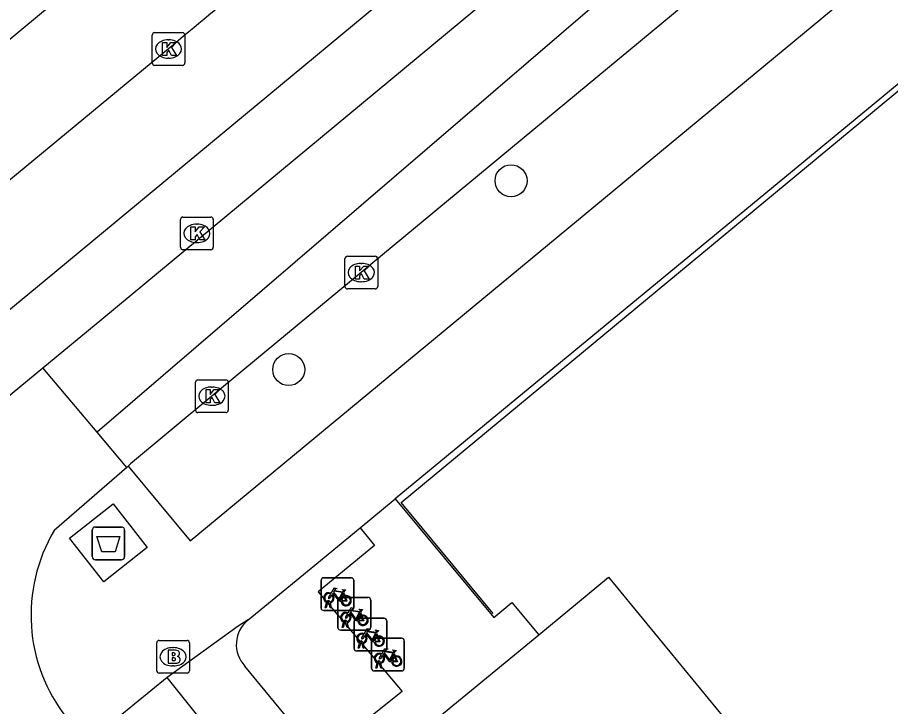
# Model space of a CAD drawing. Extents: x 162347 to 162868, y 381221 to 381813.
# Drawn here: x 162422.93 to 162449.62, y 381719.03 to 381740.08 of the extents above; entities that cross this region are included whole.
import ezdxf

# ---------------------------------------------------------------- set-up
doc = ezdxf.new("R2010")
doc.units = 0
for name, color, linetype in [('IMGEO_Afval_apart_plaats', 7, 'Continuous'), ('IMGEO_Boom', 7, 'Continuous'), ('IMGEO_Brandkraan', 7, 'Continuous'), ('IMGEO_Fietsenrek', 7, 'Continuous'), ('IMGEO_Fietspad_open', 7, 'Continuous'), ('IMGEO_Hek', 7, 'Continuous'), ('IMGEO_Kolk', 7, 'Continuous'), ('IMGEO_Pand', 7, 'Continuous'), ('IMGEO_Parkeervlak_open', 7, 'Continuous'), ('IMGEO_Rijbaan_lokaal_open', 7, 'Continuous'), ('IMGEO_Rijbaan_regionaal_gesloten', 7, 'Continuous'), ('IMGEO_Voetpad_gesloten', 7, 'Continuous'), ('IMGEO_Voetpad_open', 7, 'Continuous')]:
    doc.layers.add(name, color=color, linetype=linetype)

msp = doc.modelspace()

# ---------------------------------------------------------------- linework, layer by layer
at = {"layer": 'IMGEO_Afval_apart_plaats'}
for p, q in [((162425.218, 381723.615), (162425.218, 381724.415)), ((162425.218, 381724.415), (162425.218, 381723.615)), ((162425.318, 381724.515), (162426.108, 381724.515)), ((162426.108, 381724.515), (162425.318, 381724.515)), ((162426.208, 381724.415), (162426.208, 381723.615)), ((162426.208, 381723.615), (162426.208, 381724.415)), ((162426.108, 381723.515), (162425.318, 381723.515)), ((162425.318, 381723.515), (162426.108, 381723.515))]:
    msp.add_line(p, q, dxfattribs=at)
msp.add_lwpolyline([(162425.361, 381724.229), (162426.065, 381724.229), (162425.916, 381723.759), (162425.51, 381723.759), (162425.361, 381724.229)], dxfattribs=at)
for centre, start, end in [((162425.318, 381724.415), 90, 180), ((162425.318, 381724.415), 90, 180), ((162426.108, 381724.415), 0, 90), ((162426.108, 381724.415), 360, 90), ((162425.318, 381723.615), 180, 270), ((162425.318, 381723.615), 180, 270), ((162426.108, 381723.615), 270, 0), ((162426.108, 381723.615), 270, 0)]:
    msp.add_arc(centre, 0.1, start, end, dxfattribs=at)
at = {"layer": 'IMGEO_Boom'}
for centre in [(162438.018, 381735.095), (162431.222, 381729.325)]:
    msp.add_circle(centre, 0.489, dxfattribs=at)
at = {"layer": 'IMGEO_Brandkraan'}
for p, q in [((162427.188, 381720.125), (162427.188, 381720.977)), ((162427.263, 381721.051), (162428.115, 381721.051)), ((162427.676, 381720.831), (162427.701, 381720.831)), ((162428.189, 381720.977), (162428.189, 381720.125)), ((162428.115, 381720.051), (162427.263, 381720.051)), ((162427.699, 381720.271), (162427.674, 381720.271))]:
    msp.add_line(p, q, dxfattribs=at)
for points in [[(162427.188, 381720.125), (162427.188, 381720.977)], [(162427.263, 381721.051), (162428.115, 381721.051)], [(162428.189, 381720.977), (162428.189, 381720.125)], [(162427.536, 381720.751), (162427.536, 381720.351), (162427.749, 381720.351)], [(162427.767, 381720.751), (162427.536, 381720.751)], [(162427.715, 381720.67), (162427.661, 381720.67), (162427.661, 381720.594)], [(162427.661, 381720.594), (162427.714, 381720.594)], [(162427.723, 381720.518), (162427.661, 381720.518), (162427.661, 381720.437)], [(162427.661, 381720.437), (162427.723, 381720.437)], [(162428.115, 381720.051), (162427.263, 381720.051)]]:
    msp.add_lwpolyline(points, dxfattribs=at)
for centre, radius, start, end in [((162427.265, 381720.975), 0.0765, 91.552, 178.448), ((162427.265, 381720.975), 0.0765, 91.552, 178.448), ((162428.113, 381720.975), 0.0765, 1.552, 88.448), ((162428.113, 381720.975), 0.0765, 1.552, 88.448), ((162427.716, 381720.632), 0.0379, 267.8285, 90.9355), ((162427.771, 381720.606), 0.145, 59.4692, 91.5367), ((162427.796, 381720.653), 0.0922, 285.5137, 58.1501), ((162427.801, 381720.461), 0.105, 301.3115, 78.989), ((162427.724, 381720.477), 0.0404, 269.8759, 90.5077), ((162427.755, 381720.602), 0.251, 268.6676, 293.5347), ((162427.265, 381720.127), 0.0765, 181.552, 268.448), ((162427.265, 381720.127), 0.0765, 181.552, 268.448), ((162428.113, 381720.127), 0.0765, 271.552, 358.448), ((162428.113, 381720.127), 0.0765, 271.552, 358.448)]:
    msp.add_arc(centre, radius, start, end, dxfattribs=at)
for centre, major_axis, ratio, start_param, end_param in [((162427.675, 381720.551), (-0.387, 0.002), 0.722429, 4.712389, 7.853982), ((162427.7, 381720.551), (-0.39, 0.002), 0.717154, 1.570796, 4.712389)]:
    msp.add_ellipse(centre, major_axis=major_axis, ratio=ratio, start_param=start_param, end_param=end_param, dxfattribs=at)
at = {"layer": 'IMGEO_Fietsenrek'}
for p, q in [((162432.286, 381722.966), (162433.127, 381722.966)), ((162433.127, 381722.966), (162432.286, 381722.966)), ((162432.211, 381722.041), (162432.211, 381722.882)), ((162432.211, 381722.882), (162432.211, 381722.041)), ((162433.211, 381722.891), (162433.211, 381722.05)), ((162433.211, 381722.05), (162433.211, 381722.891)), ((162432.898, 381722.515), (162432.934, 381722.42)), ((162432.338, 381722.05), (162432.377, 381722.21)), ((162432.407, 381722.198), (162432.372, 381722.05)), ((162432.449, 381722.222), (162432.448, 381722.226)), ((162432.49, 381722.05), (162432.456, 381722.192)), ((162432.48, 381722.233), (162432.481, 381722.226)), ((162432.488, 381722.196), (162432.523, 381722.05)), ((162432.728, 381721.44), (162432.728, 381722.281)), ((162432.728, 381722.281), (162432.728, 381721.44)), ((162432.803, 381722.365), (162433.644, 381722.365)), ((162433.644, 381722.365), (162432.803, 381722.365)), ((162433.728, 381722.29), (162433.728, 381721.449)), ((162433.728, 381721.449), (162433.728, 381722.29)), ((162433.136, 381721.966), (162432.295, 381721.966)), ((162432.295, 381721.966), (162433.136, 381721.966)), ((162432.372, 381722.05), (162432.338, 381722.05)), ((162432.523, 381722.05), (162432.49, 381722.05)), ((162433.415, 381721.914), (162433.451, 381721.819)), ((162432.855, 381721.449), (162432.894, 381721.609)), ((162432.966, 381721.621), (162432.965, 381721.625)), ((162432.997, 381721.632), (162432.998, 381721.625)), ((162433.22, 381720.803), (162433.22, 381721.644)), ((162433.22, 381721.644), (162433.22, 381720.803)), ((162433.295, 381721.728), (162434.136, 381721.728)), ((162434.136, 381721.728), (162433.295, 381721.728)), ((162434.22, 381721.653), (162434.22, 381720.812)), ((162434.22, 381720.812), (162434.22, 381721.653)), ((162433.653, 381721.365), (162432.812, 381721.365)), ((162432.812, 381721.365), (162433.653, 381721.365)), ((162432.889, 381721.449), (162432.855, 381721.449)), ((162432.924, 381721.597), (162432.889, 381721.449)), ((162433.007, 381721.449), (162432.973, 381721.591)), ((162433.005, 381721.595), (162433.04, 381721.449)), ((162433.04, 381721.449), (162433.007, 381721.449)), ((162433.831, 381721.117), (162434.672, 381721.117)), ((162434.672, 381721.117), (162433.831, 381721.117)), ((162433.907, 381721.277), (162433.943, 381721.182)), ((162433.347, 381720.812), (162433.386, 381720.972)), ((162433.381, 381720.812), (162433.347, 381720.812)), ((162433.416, 381720.96), (162433.381, 381720.812)), ((162433.458, 381720.984), (162433.457, 381720.988)), ((162433.499, 381720.812), (162433.465, 381720.954)), ((162433.489, 381720.995), (162433.49, 381720.988)), ((162433.497, 381720.958), (162433.532, 381720.812)), ((162433.532, 381720.812), (162433.499, 381720.812)), ((162433.756, 381720.192), (162433.756, 381721.033)), ((162433.756, 381721.033), (162433.756, 381720.192)), ((162434.756, 381721.042), (162434.756, 381720.201)), ((162434.756, 381720.201), (162434.756, 381721.042)), ((162434.145, 381720.728), (162433.304, 381720.728)), ((162433.304, 381720.728), (162434.145, 381720.728)), ((162434.443, 381720.666), (162434.479, 381720.571)), ((162433.883, 381720.201), (162433.922, 381720.361)), ((162433.952, 381720.349), (162433.917, 381720.201)), ((162433.994, 381720.373), (162433.993, 381720.377)), ((162434.035, 381720.201), (162434.001, 381720.343)), ((162434.025, 381720.384), (162434.026, 381720.377)), ((162434.033, 381720.347), (162434.068, 381720.201)), ((162434.681, 381720.117), (162433.84, 381720.117)), ((162433.84, 381720.117), (162434.681, 381720.117)), ((162433.917, 381720.201), (162433.883, 381720.201)), ((162434.068, 381720.201), (162434.035, 381720.201))]:
    msp.add_line(p, q, dxfattribs=at)
for points in [[(162432.545, 381722.44), (162432.493, 381722.35), (162432.453, 381722.325), (162432.454, 381722.372), (162432.509, 381722.466)], [(162432.524, 381722.492), (162432.619, 381722.656), (162432.705, 381722.642), (162432.707, 381722.633), (162432.651, 381722.622), (162432.624, 381722.577), (162432.88, 381722.536)], [(162432.82, 381722.248), (162432.77, 381722.248), (162432.579, 381722.499), (162432.56, 381722.467)], [(162432.867, 381722.511), (162432.61, 381722.552), (162432.593, 381722.523), (162432.76, 381722.303), (162432.867, 381722.511)], [(162432.915, 381722.413), (162432.885, 381722.49), (162432.776, 381722.272), (162432.819, 381722.272)], [(162432.88, 381722.536), (162432.905, 381722.585), (162432.899, 381722.589), (162432.876, 381722.593), (162432.864, 381722.6), (162432.863, 381722.603), (162432.865, 381722.608), (162432.96, 381722.593), (162432.962, 381722.583), (162432.952, 381722.57), (162432.94, 381722.564), (162432.926, 381722.57), (162432.898, 381722.515)], [(162432.849, 381722.272), (162432.969, 381722.271), (162432.925, 381722.385)], [(162432.945, 381722.392), (162433, 381722.247), (162432.85, 381722.247)], [(162433.041, 381721.891), (162433.136, 381722.055), (162433.222, 381722.041), (162433.224, 381722.032), (162433.168, 381722.021), (162433.141, 381721.976), (162433.397, 381721.935)], [(162433.337, 381721.647), (162433.287, 381721.647), (162433.096, 381721.898), (162433.077, 381721.866)], [(162433.384, 381721.91), (162433.127, 381721.951), (162433.11, 381721.922), (162433.277, 381721.702), (162433.384, 381721.91)], [(162433.432, 381721.812), (162433.402, 381721.889), (162433.293, 381721.671), (162433.336, 381721.671)], [(162433.397, 381721.935), (162433.422, 381721.984), (162433.416, 381721.988), (162433.393, 381721.992), (162433.381, 381721.999), (162433.38, 381722.002), (162433.382, 381722.007), (162433.477, 381721.992), (162433.479, 381721.982), (162433.469, 381721.969), (162433.457, 381721.963), (162433.443, 381721.969), (162433.415, 381721.914)], [(162433.062, 381721.839), (162433.01, 381721.749), (162432.97, 381721.724), (162432.971, 381721.771), (162433.026, 381721.865)], [(162433.366, 381721.671), (162433.486, 381721.67), (162433.442, 381721.784)], [(162433.462, 381721.791), (162433.517, 381721.646), (162433.367, 381721.646)], [(162433.533, 381721.254), (162433.628, 381721.418), (162433.714, 381721.404), (162433.716, 381721.395), (162433.66, 381721.384), (162433.633, 381721.339), (162433.889, 381721.298)], [(162433.889, 381721.298), (162433.914, 381721.347), (162433.908, 381721.351), (162433.885, 381721.355), (162433.873, 381721.362), (162433.872, 381721.365), (162433.874, 381721.37), (162433.969, 381721.355), (162433.971, 381721.345), (162433.961, 381721.332), (162433.949, 381721.326), (162433.935, 381721.332), (162433.907, 381721.277)], [(162433.554, 381721.202), (162433.502, 381721.112), (162433.462, 381721.087), (162433.463, 381721.134), (162433.518, 381721.228)], [(162433.829, 381721.01), (162433.779, 381721.01), (162433.588, 381721.261), (162433.569, 381721.229)], [(162433.876, 381721.273), (162433.619, 381721.314), (162433.602, 381721.285), (162433.769, 381721.065), (162433.876, 381721.273)], [(162433.924, 381721.175), (162433.894, 381721.252), (162433.785, 381721.034), (162433.828, 381721.034)], [(162433.858, 381721.034), (162433.978, 381721.033), (162433.934, 381721.147)], [(162433.954, 381721.154), (162434.009, 381721.009), (162433.859, 381721.009)], [(162434.069, 381720.643), (162434.164, 381720.807), (162434.25, 381720.793), (162434.252, 381720.784), (162434.196, 381720.773), (162434.169, 381720.728), (162434.425, 381720.687)], [(162434.09, 381720.591), (162434.038, 381720.501), (162433.998, 381720.476), (162433.999, 381720.523), (162434.054, 381720.617)], [(162434.365, 381720.399), (162434.315, 381720.399), (162434.124, 381720.65), (162434.105, 381720.618)], [(162434.412, 381720.662), (162434.155, 381720.703), (162434.138, 381720.674), (162434.305, 381720.454), (162434.412, 381720.662)], [(162434.46, 381720.564), (162434.43, 381720.641), (162434.321, 381720.423), (162434.364, 381720.423)], [(162434.49, 381720.543), (162434.545, 381720.398), (162434.395, 381720.398)], [(162434.425, 381720.687), (162434.45, 381720.736), (162434.444, 381720.74), (162434.421, 381720.744), (162434.409, 381720.751), (162434.408, 381720.754), (162434.41, 381720.759), (162434.505, 381720.744), (162434.507, 381720.734), (162434.497, 381720.721), (162434.485, 381720.715), (162434.471, 381720.721), (162434.443, 381720.666)], [(162434.394, 381720.423), (162434.514, 381720.422), (162434.47, 381720.536)]]:
    msp.add_lwpolyline(points, dxfattribs=at)
for centre, radius, start, end in [((162432.289, 381722.888), 0.0779, 92.4484, 184.2845), ((162432.289, 381722.888), 0.0779, 92.4484, 184.2845), ((162433.133, 381722.888), 0.0779, 2.4484, 94.2845), ((162433.133, 381722.888), 0.0779, 2.4484, 94.2845), ((162432.451, 381722.351), 0.159, 62.6766, 242.1369), ((162432.451, 381722.351), 0.129, 63.3192, 238.903), ((162432.451, 381722.351), 0.129, 283.6043, 43.4302), ((162432.451, 381722.351), 0.159, 283.5766, 46.6042), ((162432.978, 381722.267), 0.159, 113.3408, 178.3217), ((162432.978, 381722.267), 0.159, 187.0065, 105.7708), ((162432.431, 381722.222), 0.0499, 12.8025, 158.6934), ((162432.451, 381722.351), 0.159, 253.9967, 271.7867), ((162432.431, 381722.222), 0.0174, 12.8025, 163.4502), ((162432.451, 381722.351), 0.129, 253.415, 269.0204), ((162432.806, 381722.287), 0.0779, 92.4484, 184.2845), ((162432.806, 381722.287), 0.0779, 92.4484, 184.2845), ((162432.978, 381722.267), 0.129, 113.923, 177.9556), ((162432.978, 381722.267), 0.129, 188.6715, 104.5883), ((162433.65, 381722.287), 0.0779, 2.4484, 94.2845), ((162433.65, 381722.287), 0.0779, 2.4484, 94.2845), ((162432.289, 381722.044), 0.0779, 182.4484, 274.2845), ((162432.289, 381722.044), 0.0779, 182.4484, 274.2845), ((162432.968, 381721.75), 0.159, 62.6766, 242.1369), ((162432.968, 381721.75), 0.129, 63.3192, 238.903), ((162433.133, 381722.044), 0.0779, 272.4484, 4.2845), ((162433.133, 381722.044), 0.0779, 272.4484, 4.2845), ((162432.948, 381721.621), 0.0499, 12.8025, 158.6934), ((162432.948, 381721.621), 0.0174, 12.8025, 163.4502), ((162432.968, 381721.75), 0.129, 253.415, 269.0204), ((162432.968, 381721.75), 0.129, 283.6043, 43.4302), ((162432.968, 381721.75), 0.159, 283.5766, 46.6042), ((162433.298, 381721.65), 0.0779, 92.4484, 184.2845), ((162433.298, 381721.65), 0.0779, 92.4484, 184.2845), ((162433.495, 381721.666), 0.159, 113.3408, 178.3217), ((162433.495, 381721.666), 0.159, 187.0065, 105.7708), ((162433.495, 381721.666), 0.129, 113.923, 177.9556), ((162433.495, 381721.666), 0.129, 188.6715, 104.5883), ((162434.142, 381721.65), 0.0779, 2.4484, 94.2845), ((162434.142, 381721.65), 0.0779, 2.4484, 94.2845), ((162432.806, 381721.443), 0.0779, 182.4484, 274.2845), ((162432.806, 381721.443), 0.0779, 182.4484, 274.2845), ((162432.968, 381721.75), 0.159, 253.9967, 271.7867), ((162433.65, 381721.443), 0.0779, 272.4484, 4.2845), ((162433.65, 381721.443), 0.0779, 272.4484, 4.2845), ((162433.46, 381721.113), 0.159, 62.6766, 242.1369), ((162433.46, 381721.113), 0.129, 63.3192, 238.903), ((162433.46, 381721.113), 0.129, 283.6043, 43.4302), ((162433.46, 381721.113), 0.159, 283.5766, 46.6042), ((162433.834, 381721.039), 0.0779, 92.4484, 184.2845), ((162433.834, 381721.039), 0.0779, 92.4484, 184.2845), ((162433.987, 381721.029), 0.159, 113.3408, 178.3217), ((162433.987, 381721.029), 0.159, 187.0065, 105.7708), ((162433.987, 381721.029), 0.129, 113.923, 177.9556), ((162433.987, 381721.029), 0.129, 188.6715, 104.5883), ((162434.678, 381721.039), 0.0779, 2.4484, 94.2845), ((162434.678, 381721.039), 0.0779, 2.4484, 94.2845), ((162433.44, 381720.984), 0.0499, 12.8025, 158.6934), ((162433.46, 381721.113), 0.159, 253.9967, 271.7867), ((162433.44, 381720.984), 0.0174, 12.8025, 163.4502), ((162433.46, 381721.113), 0.129, 253.415, 269.0204), ((162434.142, 381720.806), 0.0779, 272.4484, 4.2845), ((162434.142, 381720.806), 0.0779, 272.4484, 4.2845), ((162433.298, 381720.806), 0.0779, 182.4484, 274.2845), ((162433.298, 381720.806), 0.0779, 182.4484, 274.2845), ((162433.996, 381720.502), 0.159, 62.6766, 242.1369), ((162433.996, 381720.502), 0.129, 63.3192, 238.903), ((162433.996, 381720.502), 0.129, 283.6043, 43.4302), ((162433.996, 381720.502), 0.159, 283.5766, 46.6042), ((162434.523, 381720.418), 0.159, 113.3408, 178.3217), ((162434.523, 381720.418), 0.159, 187.0065, 105.7708), ((162434.523, 381720.418), 0.129, 188.6715, 104.5883), ((162433.976, 381720.373), 0.0499, 12.8025, 158.6934), ((162433.996, 381720.502), 0.159, 253.9967, 271.7867), ((162433.976, 381720.373), 0.0174, 12.8025, 163.4502), ((162433.996, 381720.502), 0.129, 253.415, 269.0204), ((162434.523, 381720.418), 0.129, 113.923, 177.9556), ((162433.834, 381720.195), 0.0779, 182.4484, 274.2845), ((162433.834, 381720.195), 0.0779, 182.4484, 274.2845), ((162434.678, 381720.195), 0.0779, 272.4484, 4.2845), ((162434.678, 381720.195), 0.0779, 272.4484, 4.2845)]:
    msp.add_arc(centre, radius, start, end, dxfattribs=at)
at = {"layer": 'IMGEO_Fietspad_open'}
for points in [[(162455.794, 381750.801), (162451.521, 381747.272), (162447.905, 381744.275), (162433.442, 381732.29), (162428.876, 381728.513), (162426.389, 381726.442), (162426.314, 381726.37)], [(162426.314, 381726.37), (162426.277, 381726.338)]]:
    msp.add_lwpolyline(points, dxfattribs=at)
at = {"layer": 'IMGEO_Hek'}
msp.add_lwpolyline([(162437.475, 381721.871), (162434.659, 381725.263), (162451.967, 381739.596), (162455.968, 381734.665)], dxfattribs=at)
at = {"layer": 'IMGEO_Kolk'}
for p, q in [((162427.049, 381738.694), (162427.049, 381739.546)), ((162427.124, 381739.62), (162427.976, 381739.62)), ((162428.05, 381739.546), (162428.05, 381738.694)), ((162427.537, 381739.4), (162427.562, 381739.4)), ((162427.56, 381738.84), (162427.535, 381738.84)), ((162427.976, 381738.62), (162427.124, 381738.62)), ((162427.915, 381733.061), (162427.915, 381733.913)), ((162427.99, 381733.987), (162428.842, 381733.987)), ((162428.916, 381733.913), (162428.916, 381733.061)), ((162428.403, 381733.767), (162428.428, 381733.767)), ((162428.426, 381733.207), (162428.401, 381733.207)), ((162428.842, 381732.987), (162427.99, 381732.987)), ((162432.941, 381731.864), (162432.941, 381732.716)), ((162433.016, 381732.79), (162433.868, 381732.79)), ((162433.429, 381732.57), (162433.454, 381732.57)), ((162433.942, 381732.716), (162433.942, 381731.864)), ((162433.868, 381731.79), (162433.016, 381731.79)), ((162433.452, 381732.01), (162433.427, 381732.01)), ((162428.375, 381728.087), (162428.375, 381728.939)), ((162428.45, 381729.013), (162429.302, 381729.013)), ((162429.376, 381728.939), (162429.376, 381728.087)), ((162428.863, 381728.793), (162428.888, 381728.793)), ((162429.302, 381728.013), (162428.45, 381728.013)), ((162428.886, 381728.233), (162428.861, 381728.233))]:
    msp.add_line(p, q, dxfattribs=at)
for points in [[(162427.049, 381738.694), (162427.049, 381739.546)], [(162427.124, 381739.62), (162427.976, 381739.62)], [(162428.05, 381739.546), (162428.05, 381738.694)], [(162427.37, 381739.32), (162427.493, 381739.32), (162427.493, 381739.169), (162427.623, 381739.32), (162427.787, 381739.32), (162427.641, 381739.169), (162427.794, 381738.92), (162427.642, 381738.92), (162427.557, 381739.084), (162427.493, 381739.017), (162427.493, 381738.92), (162427.37, 381738.92), (162427.37, 381739.32)], [(162427.976, 381738.62), (162427.124, 381738.62)], [(162427.915, 381733.061), (162427.915, 381733.913)], [(162427.99, 381733.987), (162428.842, 381733.987)], [(162428.916, 381733.913), (162428.916, 381733.061)], [(162428.236, 381733.687), (162428.359, 381733.687), (162428.359, 381733.536), (162428.489, 381733.687), (162428.653, 381733.687), (162428.507, 381733.536), (162428.66, 381733.287), (162428.508, 381733.287), (162428.423, 381733.451), (162428.359, 381733.384), (162428.359, 381733.287), (162428.236, 381733.287), (162428.236, 381733.687)], [(162428.842, 381732.987), (162427.99, 381732.987)], [(162432.941, 381731.864), (162432.941, 381732.716)], [(162433.016, 381732.79), (162433.868, 381732.79)], [(162433.942, 381732.716), (162433.942, 381731.864)], [(162433.262, 381732.49), (162433.385, 381732.49), (162433.385, 381732.339), (162433.515, 381732.49), (162433.679, 381732.49), (162433.533, 381732.339), (162433.686, 381732.09), (162433.534, 381732.09), (162433.449, 381732.254), (162433.385, 381732.187), (162433.385, 381732.09), (162433.262, 381732.09), (162433.262, 381732.49)], [(162433.868, 381731.79), (162433.016, 381731.79)], [(162428.375, 381728.087), (162428.375, 381728.939)], [(162428.45, 381729.013), (162429.302, 381729.013)], [(162429.376, 381728.939), (162429.376, 381728.087)], [(162428.696, 381728.713), (162428.819, 381728.713), (162428.819, 381728.562), (162428.949, 381728.713), (162429.113, 381728.713), (162428.967, 381728.562), (162429.12, 381728.313), (162428.968, 381728.313), (162428.883, 381728.477), (162428.819, 381728.41), (162428.819, 381728.313), (162428.696, 381728.313), (162428.696, 381728.713)], [(162429.302, 381728.013), (162428.45, 381728.013)]]:
    msp.add_lwpolyline(points, dxfattribs=at)
for centre, start, end in [((162427.126, 381739.544), 91.552, 178.448), ((162427.126, 381739.544), 91.552, 178.448), ((162427.974, 381739.544), 1.552, 88.448), ((162427.974, 381739.544), 1.552, 88.448), ((162427.126, 381738.696), 181.552, 268.448), ((162427.126, 381738.696), 181.552, 268.448), ((162427.974, 381738.696), 271.552, 358.448), ((162427.974, 381738.696), 271.552, 358.448), ((162427.992, 381733.911), 91.552, 178.448), ((162427.992, 381733.911), 91.552, 178.448), ((162428.84, 381733.911), 1.552, 88.448), ((162428.84, 381733.911), 1.552, 88.448), ((162427.992, 381733.063), 181.552, 268.448), ((162427.992, 381733.063), 181.552, 268.448), ((162428.84, 381733.063), 271.552, 358.448), ((162428.84, 381733.063), 271.552, 358.448), ((162433.018, 381732.714), 91.552, 178.448), ((162433.018, 381732.714), 91.552, 178.448), ((162433.866, 381732.714), 1.552, 88.448), ((162433.866, 381732.714), 1.552, 88.448), ((162433.018, 381731.866), 181.552, 268.448), ((162433.018, 381731.866), 181.552, 268.448), ((162433.866, 381731.866), 271.552, 358.448), ((162433.866, 381731.866), 271.552, 358.448), ((162428.452, 381728.937), 91.552, 178.448), ((162428.452, 381728.937), 91.552, 178.448), ((162429.3, 381728.937), 1.552, 88.448), ((162429.3, 381728.937), 1.552, 88.448), ((162428.452, 381728.089), 181.552, 268.448), ((162428.452, 381728.089), 181.552, 268.448), ((162429.3, 381728.089), 271.552, 358.448), ((162429.3, 381728.089), 271.552, 358.448)]:
    msp.add_arc(centre, 0.0765, start, end, dxfattribs=at)
for centre, major_axis, ratio, start_param, end_param in [((162427.536, 381739.12), (-0.387, 0.002), 0.722429, 4.712389, 7.853982), ((162427.561, 381739.12), (-0.39, 0.002), 0.717154, 1.570796, 4.712389), ((162428.402, 381733.487), (-0.387, 0.002), 0.722429, 4.712389, 7.853982), ((162428.427, 381733.487), (-0.39, 0.002), 0.717154, 1.570796, 4.712389), ((162433.428, 381732.29), (-0.387, 0.002), 0.722429, 4.712389, 7.853982), ((162433.453, 381732.29), (-0.39, 0.002), 0.717154, 1.570796, 4.712389), ((162428.862, 381728.513), (-0.387, 0.002), 0.722429, 4.712389, 7.853982), ((162428.887, 381728.513), (-0.39, 0.002), 0.717154, 1.570796, 4.712389)]:
    msp.add_ellipse(centre, major_axis=major_axis, ratio=ratio, start_param=start_param, end_param=end_param, dxfattribs=at)
at = {"layer": 'IMGEO_Pand'}
for points in [[(162438.864, 381721.224), (162441.001, 381722.982), (162447.798, 381714.718)], [(162433.897, 381717.139), (162438.864, 381721.224)]]:
    msp.add_lwpolyline(points, dxfattribs=at)
at = {"layer": 'IMGEO_Parkeervlak_open'}
msp.add_lwpolyline([(162440.727, 381746.087), (162423.778, 381732.047), (162406.798, 381718.03), (162392.111, 381705.94)], dxfattribs=at)
at = {"layer": 'IMGEO_Rijbaan_lokaal_open'}
for points in [[(162453.794, 381753.188), (162450.654, 381749.123), (162425.365, 381727.418)], [(162423.709, 381729.379), (162425.507, 381730.862), (162444.009, 381746.21)], [(162408.86, 381717.127), (162423.709, 381729.379)], [(162425.365, 381727.418), (162423.709, 381729.379)], [(162426.277, 381726.338), (162425.365, 381727.418)], [(162426.277, 381726.338), (162424.054, 381724.411)]]:
    msp.add_lwpolyline(points, dxfattribs=at)
msp.add_arc((162428.425, 381721.826), 5.079, 149.4017, 218.2477, dxfattribs=at)
at = {"layer": 'IMGEO_Rijbaan_regionaal_gesloten'}
for points in [[(162392.685, 381714.659), (162398.731, 381719.635), (162407.84, 381727.131), (162413.937, 381732.148), (162423.062, 381739.723), (162431.872, 381747.037), (162437.95, 381751.987), (162443.678, 381756.767), (162448.118, 381760.406), (162452.532, 381764.078), (162460.004, 381770.05), (162462.961, 381772.361), (162467.63, 381775.893), (162472.077, 381779.228), (162476.706, 381782.594), (162481.29, 381785.927), (162485.993, 381789.244), (162490.703, 381792.409), (162495.443, 381795.528), (162500.303, 381798.654), (162503.485, 381800.7), (162505.352, 381801.9)], [(162427.549, 381739.121), (162380.785, 381700.486), (162378.448, 381698.604), (162378.415, 381698.577)]]:
    msp.add_lwpolyline(points, dxfattribs=at)
msp.add_arc((162507.512, 381644.74), 123.7, 127.28589, 130.27245, dxfattribs=at)
at = {"layer": 'IMGEO_Voetpad_gesloten'}
msp.add_lwpolyline([(162426.901, 381723.893), (162425.576, 381722.838), (162424.524, 381724.171), (162425.86, 381725.225), (162426.901, 381723.893)], dxfattribs=at)
at = {"layer": 'IMGEO_Voetpad_open'}
for points in [[(162426.314, 381726.37), (162428.207, 381724.094), (162451.823, 381743.637), (162459.348, 381749.88), (162485.569, 381771.54), (162486.346, 381772.165), (162499.033, 381781.642), (162500.475, 381782.734), (162498.716, 381785.09)], [(162451.996, 381739.827), (162449.119, 381737.441), (162434.479, 381725.379)], [(162433.402, 381724.491), (162434.479, 381725.379)], [(162434.479, 381725.379), (162437.492, 381721.752), (162438.041, 381722.212), (162438.864, 381721.224)], [(162429.986, 381721.677), (162431.674, 381723.068), (162433.402, 381724.491)], [(162433.402, 381724.491), (162433.847, 381723.951), (162432.125, 381722.533), (162434.689, 381719.491), (162432.171, 381717.481)], [(162429.986, 381721.677), (162429.68, 381721.488), (162427.504, 381719.918)], [(162432.171, 381717.481), (162429.884, 381720.266)], [(162427.504, 381719.918), (162425.009, 381717.878)], [(162428.688, 381716.567), (162429.582, 381717.324), (162427.504, 381719.918)]]:
    msp.add_lwpolyline(points, dxfattribs=at)
msp.add_arc((162430.577, 381720.925), 0.957, 128.1807, 223.55, dxfattribs=at)

doc.saveas('drawing.dxf')
